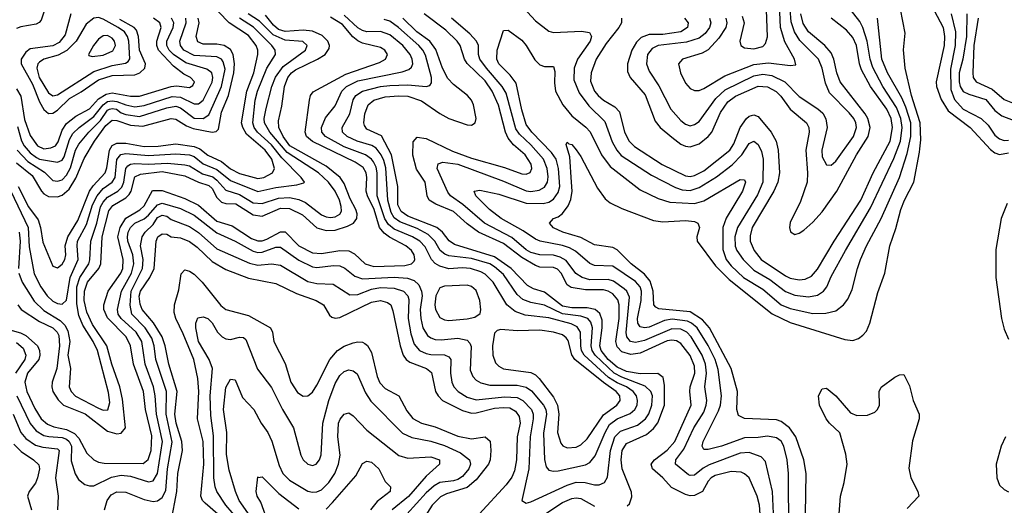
# Model space of a CAD drawing. Header units: inches. Extents: x 990535 to 1117859, y 769386 to 892122.
# Tile 747 of 1056: x 1066044 to 1070371, y 843149 to 845284. Entities that reach past the tile are written whole.
import ezdxf

# ---------------------------------------------------------------- set-up
doc = ezdxf.new("R2010")
doc.units = ezdxf.units.IN
doc.header["$MEASUREMENT"] = 0
doc.layers.add('B0864', color=7, linetype='Continuous')
doc.layers.add('B0874', color=7, linetype='Continuous')

msp = doc.modelspace()

# ---------------------------------------------------------------- linework, layer by layer
at = {"layer": 'B0864', "color": 5}
for points, elevation in [([(1068173, 845430), (1068310, 845279.3), (1068370, 845233.8), (1068390, 845227.9), (1068513.3, 845233.3), (1068548, 845228), (1068556.6, 845210), (1068550.5, 845190), (1068494.9, 845110), (1068480.8, 845070), (1068479.6, 845019.6), (1068502.3, 844962.3), (1068544.6, 844904.6), (1068615.8, 844835.8), (1068647.5, 844747.5), (1068668.4, 844710), (1068687.2, 844687.2), (1068820, 844600), (1068926.2, 844546.2), (1068956, 844536), (1068990, 844533), (1069030, 844546.9), (1069106.3, 844593.7), (1069174.9, 844645.1), (1069217.6, 844690), (1069250, 844739.7), (1069270, 844750.1), (1069290, 844735.8), (1069304.6, 844704.6), (1069312, 844670), (1069309.7, 844570), (1069286.5, 844513.5), (1069198.8, 844370), (1069186.8, 844330), (1069188.6, 844288.6), (1069195.7, 844270), (1069223.9, 844230), (1069270, 844183.4), (1069341.2, 844141.2), (1069410, 844088.7), (1069450, 844073.1), (1069510, 844065.3), (1069550, 844073), (1069576.3, 844090), (1069591.6, 844110), (1069610, 844154.7), (1069672.9, 844270), (1069782.7, 844457.3), (1069886.1, 844673.9), (1069915.2, 844750), (1069922.2, 844810), (1069915.8, 844850), (1069897.7, 844897.7), (1069836.6, 844990), (1069793, 845073), (1069781.3, 845110), (1069768.6, 845190), (1069750, 845250), (1069735.7, 845275.7), (1069693.9, 845330)], 2660), ([(1070000, 844835), (1069963.4, 844950), (1069935.9, 845070), (1069928.6, 845151.4), (1069935.1, 845224.9), (1069914.3, 845330), (1069915.6, 845350), (1069930, 845378.8), (1069990, 845403), (1070000, 845398)], 2620), ([(1066161, 845350), (1066137.7, 845282.3), (1066129, 845271), (1066115.8, 845264.2), (1066047.9, 845252.1), (1066030, 845245.1)], 2980), ([(1066036.5, 844550), (1066081.7, 844461.7), (1066124.1, 844404.1), (1066135.7, 844370), (1066145.4, 844305.4), (1066190, 844200.8), (1066210, 844193), (1066230, 844208.6), (1066241.8, 844230), (1066246.1, 844250), (1066244, 844290), (1066254.8, 844330), (1066299.1, 844400.9), (1066350.2, 844530), (1066366, 844554), (1066418.8, 844610), (1066426.7, 844633.3), (1066438.5, 844710), (1066450, 844730.1), (1066470, 844741), (1066510, 844740.3), (1066590, 844726.3), (1066651.9, 844728.1), (1066730, 844738.6), (1066810, 844726.6), (1066835.7, 844715.7), (1066870, 844688.7), (1066930, 844659.9), (1066970, 844628.7), (1067010, 844608.1), (1067090, 844586.2), (1067116.8, 844590), (1067154.2, 844610), (1067163.4, 844630), (1067151.3, 844670), (1067122.7, 844710), (1067040.7, 844780.7), (1067024, 844810), (1067019.2, 844830), (1067042.2, 844970), (1067073.3, 845050), (1067090.9, 845130), (1067090.6, 845150), (1067083.1, 845170), (1067050, 845213.8), (1066964.1, 845270), (1066917.6, 845317.6)], 2880), ([(1069075.4, 845290), (1069081.1, 845270), (1069075.9, 845250), (1069056.6, 845223.4), (1069030, 845202.7), (1068974.8, 845185.2), (1068850, 845169.9), (1068823.4, 845156.6), (1068802.8, 845130), (1068798.9, 845090), (1068810, 845057.2), (1068853.3, 844993.3), (1068905.5, 844890), (1068950, 844840.1), (1068970, 844824.8), (1068990, 844817.9), (1069010, 844822.4), (1069030, 844836.3), (1069103.2, 844936.8), (1069144.7, 844975.3), (1069270, 845036.6), (1069310, 845044.4), (1069350, 845038.3), (1069406.8, 845010), (1069470, 844946.7), (1069552.1, 844892.1), (1069572.9, 844872.9), (1069587.4, 844847.4), (1069592.8, 844810), (1069568.5, 844710), (1069570, 844680.5), (1069590, 844646), (1069610, 844645), (1069630, 844662), (1069708.7, 844770), (1069721.4, 844810), (1069718.9, 844830), (1069709.5, 844850), (1069690, 844873.9), (1069602.9, 844962.9), (1069584.6, 845004.6), (1069571.2, 845071.2), (1069554.5, 845110), (1069472, 845192), (1069448.5, 845230), (1069435, 845275), (1069430, 845330)], 2740), ([(1069146.7, 845290), (1069151.1, 845270), (1069146.6, 845250), (1069116.9, 845203.1), (1069070, 845151.9), (1069042.8, 845137.2), (1068956.9, 845110), (1068939.2, 845090), (1068948, 845050), (1068970, 845005.2), (1068990, 844981.6), (1069010, 844971.8), (1069030, 844972.9), (1069050, 844980.7), (1069143.2, 845036.8), (1069270, 845086.3), (1069334.1, 845094.1), (1069430, 845081.7), (1069454.6, 845085.4), (1069448.7, 845110), (1069406.4, 845186.4), (1069387.3, 845250), (1069383, 845350)], 2760), ([(1069219.7, 845299.7), (1069228, 845270), (1069208.1, 845190), (1069212.9, 845170), (1069230, 845159.3), (1069270, 845155.4), (1069310, 845166.4), (1069321.2, 845178.8), (1069331, 845209), (1069326.7, 845326.7)], 2780), ([(1065990, 843923.1), (1066047, 843907), (1066070, 843895.5), (1066122.2, 843850), (1066131.4, 843830), (1066132.8, 843810), (1066128, 843790), (1066078.1, 843730), (1066066.6, 843690), (1066074.5, 843650), (1066110, 843575), (1066138.1, 843530), (1066165.9, 843505.9), (1066194.1, 843494.1), (1066250, 843482.8), (1066285.1, 843465.1), (1066304, 843444), (1066338.9, 843378.9), (1066369.7, 843349.7), (1066390, 843339.1), (1066415, 843335), (1066586.1, 843333.9), (1066608.8, 843351.2), (1066621.5, 843390), (1066624.8, 843455.2), (1066596.6, 843570), (1066587.7, 843650), (1066544, 843770), (1066530.2, 843850.2), (1066511.5, 843890), (1066430, 843974), (1066413.5, 844010), (1066412.9, 844030), (1066433.1, 844090), (1066488.6, 844170), (1066496.3, 844190), (1066497.8, 844230), (1066475.4, 844330), (1066484.6, 844370), (1066510, 844410.8), (1066571.3, 844448.7), (1066590, 844465.9), (1066627.6, 844532.4), (1066670, 844532.9), (1066770, 844498.1), (1066830, 844468.9), (1066910, 844397.8), (1066977.3, 844377.3), (1067062.1, 844322.1), (1067090, 844311.5), (1067110, 844312), (1067130, 844318.9), (1067190, 844351.5), (1067210, 844351.8), (1067270, 844290.4), (1067330, 844259), (1067370, 844255.9), (1067450, 844269.5), (1067490, 844267.8), (1067514.8, 844254.8), (1067562, 844210), (1067599.5, 844199.5), (1067736.8, 844203.2), (1067766.2, 844210), (1067777.5, 844222.5), (1067780.7, 844230), (1067777.4, 844250), (1067766.3, 844270), (1067741, 844290), (1067668.3, 844328.3), (1067645.6, 844345.6), (1067625, 844370), (1067601.7, 844450), (1067571.7, 844510), (1067566.9, 844530), (1067569.9, 844590), (1067566.3, 844610), (1067553.4, 844633.4), (1067518.2, 844658.2), (1067330, 844748.4), (1067304.3, 844770), (1067297.7, 844790), (1067317.2, 844930), (1067322.2, 844950), (1067333.1, 844966.9), (1067476.4, 845043.6), (1067624.4, 845095.6), (1067650.7, 845110), (1067659.9, 845130), (1067648.2, 845150), (1067630, 845161.2), (1067550, 845180.4), (1067530, 845190.5), (1067507.8, 845207.8), (1067461.9, 845261.9), (1067410, 845294.4)], 2780), ([(1066004.9, 844530), (1066080.9, 844370), (1066085.2, 844285.2), (1066106.8, 844166.8), (1066136.7, 844110), (1066164.7, 844070), (1066190, 844046.1), (1066210, 844036), (1066230, 844033.5), (1066249.2, 844050.8), (1066266, 844150), (1066300.8, 844230), (1066295.6, 844290), (1066298.3, 844310), (1066337.1, 844382.9), (1066363, 844470), (1066383.4, 844510), (1066410, 844541.2), (1066449.8, 844570.2), (1066462.6, 844590), (1066471, 844669), (1066488.3, 844691.7), (1066510, 844695.8), (1066610, 844686.8), (1066730, 844694.8), (1066790, 844689.4), (1066810, 844682.8), (1066850, 844649.6), (1066910, 844625.1), (1066970, 844577.3), (1067090, 844528.7), (1067170, 844546.8), (1067262.3, 844557.7), (1067293, 844567), (1067294.8, 844570), (1067280.2, 844590), (1067196.2, 844676.2), (1067150, 844733), (1067088.8, 844790), (1067074.7, 844810), (1067068.2, 844830), (1067079.2, 844930), (1067088.2, 844970), (1067129.4, 845070.6), (1067168.1, 845130), (1067166.8, 845150), (1067152, 845170), (1067071, 845251), (1067009.8, 845289.8)], 2860), ([(1066030, 844980.2), (1066047.9, 844947.9), (1066065.2, 844845.2), (1066090, 844775.4), (1066121.6, 844730), (1066150, 844716.5), (1066179.8, 844720.2), (1066200.4, 844730), (1066213, 844747), (1066230, 844798.5), (1066250, 844827.6), (1066290, 844860.2), (1066350, 844891.4), (1066390, 844935.2), (1066423.3, 844956.7), (1066450, 844962.3), (1066530, 844948.3), (1066570, 844947), (1066710, 844990.7), (1066733, 844993), (1066790, 844986.2), (1066805.1, 844994.9), (1066811.9, 845010), (1066794.1, 845030), (1066765, 845045), (1066720, 845080), (1066654.1, 845150), (1066645.7, 845170), (1066645.7, 845190), (1066665.3, 845250), (1066659.6, 845270), (1066631.2, 845290)], 2980), ([(1066030, 844655), (1066098.2, 844598.2), (1066139.9, 844530), (1066150, 844518.1), (1066170, 844506.8), (1066210, 844505.7), (1066230, 844512.1), (1066261.5, 844538.5), (1066290, 844587.9), (1066326.3, 844673.7), (1066372.1, 844750), (1066421.6, 844818.4), (1066450, 844841.4), (1066470, 844840.2), (1066530, 844819.9), (1066584.8, 844815.2), (1066710, 844850.1), (1066730, 844846.6), (1066776.5, 844816.5), (1066805.5, 844805.5), (1066889.9, 844790.1), (1066907.2, 844792.8), (1066917, 844803), (1066930, 844877.7), (1066961.7, 844950), (1066984.3, 845050), (1066987.9, 845090), (1066982.6, 845130), (1066970, 845152.1), (1066942.6, 845170), (1066910, 845176.4), (1066850, 845176.1), (1066826.8, 845186.8), (1066819.5, 845210), (1066831.9, 845270), (1066828.6, 845290)], 2920), ([(1066031.7, 843630), (1066089.1, 843509.1), (1066116.4, 843476.4), (1066150, 843456.9), (1066171.3, 843451.3), (1066230, 843448.1), (1066250, 843440.2), (1066261.4, 843430), (1066271.4, 843410), (1066270, 843344.9), (1066287.3, 843287.3), (1066302.7, 843262.7), (1066330, 843241.1), (1066350, 843235), (1066370, 843235.4), (1066447, 843273), (1066490, 843281.4), (1066530, 843277.4), (1066610, 843252.6), (1066630, 843257.1), (1066649.9, 843290), (1066671.7, 843430), (1066645, 843550), (1066639.6, 843630), (1066631.7, 843670), (1066594.6, 843770), (1066580.9, 843870), (1066556.2, 843910), (1066489.1, 843970), (1066476.9, 843990), (1066473.7, 844010), (1066491.5, 844090), (1066534.4, 844170), (1066545.4, 844210), (1066540.8, 844250), (1066519.4, 844310), (1066516.9, 844330), (1066520.6, 844350), (1066530, 844370.8), (1066550, 844389.4), (1066590.9, 844409.1), (1066610, 844424.5), (1066650, 844470.4), (1066670, 844477.6), (1066750, 844453.5), (1066810, 844424.6), (1066910, 844346.5), (1066990, 844309.7), (1067070, 844266.1), (1067090, 844261.1), (1067110, 844262.6), (1067170, 844284.2), (1067190, 844283.5), (1067270, 844226.3), (1067330, 844197), (1067350, 844194.1), (1067423.4, 844203.4), (1067450, 844202.1), (1067472.4, 844192.4), (1067516.3, 844156.3), (1067550, 844144.5), (1067690, 844152.3), (1067747.4, 844147.4), (1067777.7, 844137.7), (1067798.1, 844118.1), (1067810, 844090), (1067812, 844070), (1067803.6, 844010), (1067806, 843970), (1067815.7, 843930), (1067835.9, 843895.9), (1067850, 843885), (1067870, 843878), (1067896.3, 843876.3), (1067970, 843883.4), (1068010, 843875.6), (1068022.1, 843862.1), (1068027.6, 843847.6), (1068024.1, 843744.1), (1068035.4, 843715.4), (1068050, 843699.1), (1068070, 843687.2), (1068110, 843677.7), (1068230, 843677.2), (1068269.3, 843669.3), (1068292.6, 843652.6), (1068346.4, 843590), (1068355.9, 843570), (1068358.7, 843550), (1068346.1, 843466.1), (1068350, 843351), (1068358, 843318), (1068370, 843303.2), (1068390, 843299), (1068410, 843301), (1068530, 843327.9), (1068550, 843337.5), (1068573.4, 843366.6), (1068616.4, 843470), (1068635.9, 843504.1), (1068670, 843528.9), (1068727.1, 843552.9), (1068747, 843570), (1068757.2, 843590), (1068759.6, 843610), (1068754.3, 843630), (1068739.6, 843650), (1068710.7, 843670), (1068670, 843687.5), (1068631.1, 843711.1), (1068524.7, 843810), (1068513.4, 843830), (1068509.7, 843850), (1068508.9, 843910), (1068493.7, 843933.7), (1068467.7, 843947.7), (1068370, 843972.7), (1068265.4, 843985.4), (1068221, 844001), (1068184.8, 844030), (1068124.2, 844130), (1068090, 844164.6), (1068070, 844175.9), (1068025.1, 844190), (1067990, 844193.7), (1067930, 844189.3), (1067890, 844199.9), (1067870, 844212.5), (1067854, 844230), (1067825.3, 844285.3), (1067802.1, 844310), (1067770, 844328.9), (1067690, 844363.1), (1067664.1, 844384.1), (1067649, 844409), (1067614.9, 844510), (1067615.5, 844610), (1067610, 844635.9), (1067598.6, 844658.6), (1067590, 844670.6), (1067563.9, 844690), (1067470, 844724.5), (1067388, 844770), (1067372.3, 844790), (1067369.9, 844810), (1067387.2, 844852.8), (1067430, 844905.6), (1067459.5, 844970), (1067480.3, 844990), (1067530, 845014.3), (1067725.2, 845054.8), (1067754.5, 845065.5), (1067765, 845075), (1067771.6, 845090), (1067769.1, 845110), (1067760.1, 845130), (1067726.9, 845170), (1067670, 845217.7), (1067630, 845232), (1067570, 845231), (1067550, 845235.5), (1067530, 845247.6), (1067470, 845303.5)], 2760), ([(1066031.8, 844710), (1066080, 844660), (1066153.2, 844613.2), (1066190, 844576.8), (1066210, 844573.6), (1066230, 844580.6), (1066250, 844599.9), (1066267.1, 844632.9), (1066289.5, 844710.5), (1066303.5, 844736.5), (1066347.9, 844790), (1066399.1, 844840.9), (1066430, 844886.3), (1066437.8, 844890), (1066450, 844893.6), (1066468.4, 844890), (1066490, 844874.8), (1066510, 844867.4), (1066570, 844858), (1066690, 844896), (1066730, 844903.1), (1066750, 844895.8), (1066810, 844851.2), (1066850, 844848.9), (1066874.6, 844865.4), (1066931, 844990), (1066946.4, 845066.4), (1066938.2, 845098.2), (1066930, 845109.9), (1066910, 845119.8), (1066810, 845125.6), (1066765.7, 845150), (1066749.9, 845170), (1066748.1, 845190), (1066775.5, 845270), (1066773.5, 845290)], 2940), ([(1066034.6, 844814.6), (1066052, 844752), (1066063, 844730), (1066090, 844698.4), (1066117.4, 844677.4), (1066130, 844671.4), (1066210, 844657.3), (1066230, 844666.3), (1066238.4, 844681.6), (1066262.4, 844757.6), (1066276.7, 844783.3), (1066304.6, 844810), (1066370, 844857.9), (1066410.6, 844909.4), (1066430, 844924.4), (1066450, 844927.5), (1066470, 844924.4), (1066510, 844909.6), (1066550, 844901.3), (1066590, 844906.5), (1066714.3, 844945.7), (1066750, 844943.2), (1066810, 844914.6), (1066830, 844913.9), (1066850, 844929.6), (1066890, 845008.4), (1066892.9, 845030), (1066888.4, 845050), (1066866.4, 845066.4), (1066773.8, 845093.8), (1066720.2, 845130), (1066701.3, 845150), (1066690.7, 845170), (1066690.7, 845190), (1066717.9, 845250), (1066720.5, 845270), (1066711.4, 845290)], 2960), ([(1066035.9, 844030), (1066050, 844010), (1066130, 843957.6), (1066190, 843929.5), (1066208.9, 843910), (1066215.1, 843895.1), (1066218.3, 843850), (1066206.6, 843750), (1066186.1, 843690), (1066184.8, 843670), (1066189.7, 843650), (1066213.1, 843613.1), (1066235.9, 843590), (1066331.5, 843551.5), (1066430, 843474.6), (1066470, 843463.9), (1066490, 843466.5), (1066508.5, 843490), (1066495.6, 843615.6), (1066483.4, 843670), (1066449.2, 843769.2), (1066427.3, 843850), (1066363.9, 843943.9), (1066338.4, 843998.4), (1066326.8, 844050), (1066327.8, 844090), (1066342.1, 844130), (1066391.1, 844190), (1066400.3, 844210), (1066405.6, 844330), (1066436.1, 844443.9), (1066453.2, 844466.8), (1066510, 844500.9), (1066524.7, 844515.3), (1066533.7, 844530), (1066550, 844592.9), (1066574.6, 844605.4), (1066670, 844615.8), (1066770, 844597.2), (1066829, 844569), (1066875.3, 844555.3), (1066890, 844541.1), (1066910, 844502.3), (1066930, 844481.3), (1066950, 844475.3), (1066993.9, 844473.9), (1067070, 844425.7), (1067110, 844420.9), (1067190, 844454.7), (1067230, 844453.9), (1067286.5, 844426.5), (1067349.6, 844369.6), (1067390, 844357.2), (1067430, 844359.2), (1067484.3, 844375.7), (1067510.6, 844389.4), (1067525.5, 844410), (1067526.8, 844430), (1067520.6, 844450), (1067496.4, 844496.4), (1067470, 844564), (1067452, 844590), (1067390, 844640), (1067231.2, 844730), (1067201.3, 844770), (1067181.9, 844810), (1067180.8, 844839.2), (1067195.9, 844904.1), (1067207.9, 844990), (1067222, 845030), (1067237.6, 845050), (1067256, 845064), (1067353.2, 845110), (1067385.8, 845130), (1067403.5, 845156.5), (1067405.5, 845170), (1067398, 845190), (1067373.7, 845213.7), (1067330, 845233.9), (1067290, 845238.2), (1067210, 845231.5), (1067181.3, 845241.3), (1067159.1, 845259.1), (1067123.5, 845303.5)], 2820), ([(1066039.3, 844170), (1066053.8, 844130), (1066106.7, 844046.7), (1066150, 844005.3), (1066221.4, 843961.4), (1066241.3, 843941.3), (1066255.7, 843915.7), (1066264.4, 843870), (1066255.5, 843810), (1066267, 843750), (1066261.6, 843670), (1066269.6, 843650), (1066289.6, 843629.6), (1066390, 843576.6), (1066410, 843567.7), (1066430.7, 843569.3), (1066439.1, 843600.9), (1066434.6, 843645.4), (1066385.2, 843830), (1066366.7, 843870), (1066321.2, 843941.2), (1066304, 843984), (1066295.4, 844035.4), (1066294.3, 844110), (1066308.3, 844150), (1066347, 844210), (1066352.4, 844227.6), (1066356.7, 844310), (1066382.6, 844390), (1066399.2, 844460.8), (1066410, 844481.3), (1066430, 844503.7), (1066474.7, 844530), (1066492.4, 844547.6), (1066500.7, 844570), (1066509.6, 844630.4), (1066518.2, 844641.8), (1066530, 844649.1), (1066550, 844651.5), (1066610, 844648.7), (1066693, 844653), (1066770, 844646.4), (1066790, 844641.1), (1066846.5, 844606.5), (1066892.4, 844592.4), (1066910, 844579.1), (1066950, 844534.1), (1067010, 844515.8), (1067070, 844479), (1067110, 844475.3), (1067180.6, 844499.4), (1067230, 844501.9), (1067270, 844492.8), (1067300.1, 844480.1), (1067370, 844426.7), (1067390, 844417.6), (1067410, 844414.5), (1067430, 844417.5), (1067451, 844429), (1067457.3, 844442.7), (1067457.2, 844462.8), (1067449.6, 844490), (1067429.9, 844530), (1067401, 844570), (1067357.1, 844610), (1067219.6, 844699.6), (1067142.5, 844790), (1067120.2, 844830), (1067118.4, 844850), (1067126.3, 844893.7), (1067151.8, 844990), (1067168.6, 845031.4), (1067202.1, 845077.9), (1067300.2, 845150), (1067306.7, 845170), (1067287.7, 845187.7), (1067210, 845193.3), (1067157.3, 845217.3), (1067097.2, 845277.2), (1067048.1, 845310)], 2840), ([(1066268.6, 845310), (1066243.2, 845216.8), (1066216.9, 845183.1), (1066190, 845168.3), (1066090, 845155.6), (1066070, 845140.8), (1066050.8, 845110), (1066050.4, 845090), (1066099.7, 844999.7), (1066130, 844923.1), (1066150, 844888.7), (1066170, 844872.1), (1066190, 844873), (1066210, 844885.7), (1066262.4, 844937.6), (1066313.3, 844966.7), (1066390, 845019.9), (1066450, 845038.2), (1066550, 845041.8), (1066571.6, 845050), (1066593.5, 845070), (1066595.9, 845090), (1066569.7, 845150), (1066565.6, 845210), (1066557.6, 845237.6), (1066547, 845250), (1066484, 845284)], 3020), ([(1066416, 843130), (1066427.6, 843170), (1066445.2, 843194.8), (1066470, 843208.6), (1066510, 843207.3), (1066590, 843175.2), (1066630, 843166.6), (1066650, 843169.6), (1066670, 843183.4), (1066685.9, 843214.1), (1066693.7, 843310), (1066713.5, 843426.5), (1066686.7, 843550), (1066688.2, 843650), (1066641.4, 843790), (1066634.1, 843850), (1066623.7, 843883.7), (1066595.4, 843930), (1066536.5, 843990), (1066529.5, 844029.5), (1066533.6, 844090), (1066582.9, 844190), (1066585.9, 844230), (1066575.2, 844290), (1066582.1, 844330), (1066595.2, 844350), (1066630, 844383.1), (1066650, 844414.4), (1066670, 844424.6), (1066690, 844420.9), (1066710, 844405.2), (1066790, 844374.5), (1066830, 844348.7), (1066910, 844277.2), (1067053.1, 844213.1), (1067090, 844205), (1067150, 844211.2), (1067190, 844204.6), (1067310, 844132.8), (1067350, 844124.5), (1067421, 844121), (1067495.2, 844075.2), (1067530, 844076.1), (1067590, 844098.9), (1067630, 844107.1), (1067690, 844104.3), (1067731.2, 844091.2), (1067749.6, 844070), (1067753.4, 844053.4), (1067750.9, 843970), (1067763, 843903), (1067777.8, 843857.8), (1067800.7, 843830), (1067830, 843816.3), (1067850, 843811.7), (1067910.4, 843810.4), (1067930, 843802.7), (1067938, 843790), (1067937.4, 843730), (1067943, 843690), (1067951.7, 843670), (1067970.1, 843650.1), (1068010, 843625.3), (1068050, 843613.4), (1068174.3, 843625.7), (1068230, 843623.8), (1068255, 843610), (1068293.1, 843570), (1068300.7, 843550), (1068300.8, 843530), (1068286.6, 843450), (1068281.6, 843310), (1068250.4, 843170), (1068270, 843158.6), (1068290, 843164.8), (1068450, 843238.3), (1068490, 843251.7), (1068529.7, 843249.7), (1068570, 843239.8), (1068590, 843239.8), (1068614.2, 843250), (1068626.8, 843273.2), (1068640.6, 843390), (1068658.8, 843450), (1068684.5, 843475.5), (1068758.7, 843501.3), (1068794.8, 843530), (1068808.5, 843551.5), (1068822.7, 843590), (1068824.9, 843630), (1068817.1, 843650), (1068793.2, 843673.2), (1068690, 843712.2), (1068656.2, 843730), (1068573.6, 843810), (1068560.4, 843830), (1068554.7, 843850), (1068560.8, 843930), (1068553.9, 843953.9), (1068540.1, 843970), (1068510, 843981.1), (1068430, 843991.4), (1068350, 844028.9), (1068290, 844041.5), (1068254.6, 844054.6), (1068230, 844075.8), (1068170, 844163.5), (1068130, 844197.6), (1068109.9, 844210), (1068030, 844234.1), (1067930, 844246.5), (1067912.6, 844252.6), (1067892.2, 844270), (1067868.7, 844310), (1067839, 844339), (1067790, 844365.4), (1067714.8, 844394.8), (1067690, 844413.2), (1067676.9, 844436.9), (1067661.2, 844490), (1067652.4, 844632.4), (1067644.6, 844664.6), (1067632.1, 844690), (1067610, 844718.4), (1067591.1, 844731.1), (1067527.4, 844750), (1067482.5, 844770), (1067462.9, 844790), (1067461.2, 844810), (1067494.7, 844870), (1067510, 844931.5), (1067521.4, 844950), (1067549.9, 844970), (1067630, 844990), (1067670, 844995), (1067750, 844997.5), (1067829.9, 844990.1), (1067846.1, 844993.9), (1067854, 845006), (1067854, 845030), (1067827.5, 845127.5), (1067815.6, 845150), (1067797.2, 845170), (1067708.5, 845250), (1067670, 845277.5), (1067645, 845285)], 2740), ([(1068713.5, 843146.5), (1068723.6, 843156.4), (1068733.9, 843186.1), (1068732.1, 843207.9), (1068691.6, 843310), (1068686.7, 843350), (1068690.9, 843390), (1068710, 843421.7), (1068799, 843461), (1068830, 843486.6), (1068847.8, 843512.2), (1068878.4, 843590), (1068877.9, 843677.9), (1068871.3, 843711.3), (1068848.3, 843728.3), (1068770, 843727), (1068710, 843737.5), (1068670, 843756.5), (1068630.6, 843790), (1068599.2, 843830), (1068593.5, 843850), (1068604.1, 843930), (1068603.2, 843963.2), (1068593, 843993), (1068573.3, 844010), (1068537.8, 844017.8), (1068470, 844017), (1068430, 844024.4), (1068350, 844085.8), (1068301.4, 844101.4), (1068275.2, 844115.2), (1068204.1, 844190), (1068130, 844241.8), (1067955.4, 844295.4), (1067931.8, 844311.8), (1067902.3, 844350), (1067877.3, 844370), (1067750, 844420.4), (1067720.2, 844440.2), (1067705, 844470), (1067705.2, 844550), (1067678.4, 844690), (1067633.5, 844773.5), (1067570, 844803.1), (1067558.4, 844818.4), (1067555.5, 844830), (1067560.3, 844870), (1067574.9, 844910), (1067600.5, 844930), (1067650, 844944.9), (1067709.3, 844949.3), (1067750, 844947.3), (1067810, 844926.4), (1067890, 844871.6), (1067930, 844850.1), (1068010, 844822.2), (1068030, 844820.2), (1068044.8, 844830), (1068050.4, 844849.6), (1068038.5, 844910), (1068028.9, 844930), (1068011.9, 844950), (1067950, 844998.2), (1067925.4, 845025.4), (1067902.1, 845070), (1067873, 845153), (1067846.5, 845190), (1067789.7, 845229.7), (1067727.1, 845290)], 2720), ([(1069300.7, 843070), (1069294.6, 843150), (1069284.6, 843190), (1069250, 843269.8), (1069230, 843288.1), (1069214.5, 843294.5), (1069170, 843297.9), (1069099.9, 843279.9), (1069082.4, 843270), (1069070, 843255.7), (1069045, 843210), (1069010, 843192.8), (1068990, 843191.8), (1068970, 843197.5), (1068908.4, 843228.4), (1068869.9, 843270), (1068824.4, 843310), (1068818.4, 843330), (1068833.6, 843350), (1068890, 843391.5), (1068922.8, 843430), (1068995.3, 843590), (1068988.7, 843650), (1068991.2, 843670), (1069011.2, 843730), (1069010, 843760.5), (1068990, 843807.9), (1068950, 843861.2), (1068930, 843872.7), (1068910, 843875.8), (1068890, 843872.1), (1068770, 843818.1), (1068730, 843812.8), (1068690, 843824.6), (1068670, 843846.1), (1068663.9, 843870), (1068679.1, 843970), (1068678.8, 844030), (1068672.3, 844052.3), (1068650, 844079), (1068630, 844090.7), (1068610, 844095.8), (1068530, 844095.9), (1068466.9, 844106.9), (1068450, 844118.4), (1068422.8, 844170), (1068407, 844187), (1068390, 844194.4), (1068330, 844196.3), (1068310, 844202.7), (1068250, 844238.2), (1068170, 844300.6), (1068060.1, 844350), (1068010, 844386.3), (1067950, 844440.1), (1067872.5, 844472.5), (1067843.9, 844490), (1067834.5, 844510), (1067826, 844570), (1067787.4, 844627.4), (1067771.2, 844688.8), (1067773.6, 844746.4), (1067790, 844767.9), (1067830, 844761), (1067946.5, 844706.5), (1068030, 844674.7), (1068174, 844634), (1068250, 844606.5), (1068270, 844605.1), (1068287.5, 844612.5), (1068294.7, 844630), (1068291.9, 844648.1), (1068265.3, 844690), (1068213.7, 844733.7), (1068190, 844763.7), (1068178.9, 844790), (1068148, 844908), (1068120.6, 844970), (1068090, 845014.8), (1068010.6, 845090.6), (1067998.3, 845110), (1067979.1, 845170), (1067966.1, 845190), (1067917.2, 845237.2), (1067821, 845310)], 2680), ([(1069358.4, 843081.6), (1069352.1, 843210), (1069322.2, 843342.2), (1069302.3, 843362.3), (1069250, 843380.9), (1069210, 843378.2), (1069073.3, 843326.7), (1069047.4, 843312.6), (1069010, 843282.2), (1068990, 843279.9), (1068983.5, 843283.5), (1068925.7, 843330), (1068927.2, 843350), (1068963.1, 843396.9), (1069005.9, 843490), (1069050, 843559.5), (1069061.5, 843590), (1069063.2, 843610), (1069055.2, 843670), (1069061.8, 843730), (1069057.7, 843770), (1069042.7, 843810), (1068994.7, 843890), (1068976.5, 843910), (1068950, 843923.9), (1068910, 843925.4), (1068790, 843873.4), (1068750, 843865.7), (1068728.8, 843868.8), (1068711.8, 843890), (1068709.5, 843909.5), (1068724.2, 844064.2), (1068712.5, 844090), (1068700.7, 844100.7), (1068654, 844134), (1068630, 844142.2), (1068550, 844140.4), (1068516.3, 844150), (1068488.7, 844168.7), (1068445.1, 844225.1), (1068419.8, 844239.8), (1068390, 844248.3), (1068330, 844249.7), (1068290, 844260.8), (1068270, 844272.2), (1068206, 844326), (1068086.8, 844390), (1067991.6, 844471.6), (1067937.7, 844510), (1067925.3, 844525.3), (1067878.9, 844630), (1067882.4, 844650), (1067902.8, 844657.2), (1067970, 844649), (1068170, 844574.6), (1068270, 844532.2), (1068290, 844528.3), (1068326.1, 844533.9), (1068350, 844547.5), (1068363.3, 844570), (1068366.3, 844593.7), (1068362.7, 844630), (1068345.9, 844670), (1068290, 844734.1), (1068240, 844780), (1068223.8, 844803.8), (1068181.4, 844961.4), (1068164.8, 844990), (1068095.3, 845070), (1068066.7, 845110), (1068060.5, 845130), (1068059.5, 845170), (1068051.3, 845190), (1068022.1, 845222.1), (1067941.8, 845290)], 2660), ([(1069424.4, 843030), (1069422.4, 843290), (1069416.6, 843350), (1069401.6, 843410), (1069390, 843431.6), (1069370, 843446.4), (1069330, 843453.6), (1069290, 843447.5), (1069230, 843446.5), (1069127.6, 843410), (1069070, 843394.4), (1069050, 843395.1), (1069043.2, 843410), (1069047.2, 843430), (1069115.7, 843564.3), (1069123.7, 843590), (1069128, 843630), (1069113, 843747), (1069100.1, 843790), (1069070, 843851.2), (1069020.7, 843930), (1068996.6, 843950), (1068978.3, 843958.3), (1068911.9, 843968.1), (1068877.8, 843962.2), (1068810, 843932.5), (1068790, 843928.9), (1068770, 843934), (1068760.9, 843950), (1068759.5, 843970), (1068774.5, 844050), (1068776.3, 844090), (1068770.2, 844110.2), (1068750, 844133.7), (1068650, 844200.5), (1068570, 844203.4), (1068550, 844212.3), (1068486.1, 844266.1), (1068460.5, 844280.5), (1068430, 844291.2), (1068330.8, 844310.8), (1068310, 844319.7), (1068256, 844356), (1068160.2, 844410), (1068108.8, 844450), (1068048.2, 844510), (1068041.6, 844530), (1068065.6, 844534.4), (1068150, 844516.8), (1068270, 844477.1), (1068343.7, 844476.3), (1068370, 844482.3), (1068390, 844495.1), (1068410, 844524.1), (1068417, 844550), (1068411.6, 844630), (1068401.1, 844670), (1068380.7, 844700.7), (1068295.2, 844790), (1068270, 844823), (1068250, 844887.6), (1068225.3, 845005.3), (1068199.8, 845039.8), (1068150, 845089.3), (1068141.3, 845110), (1068141.7, 845150), (1068170, 845236.3), (1068190, 845238), (1068250, 845194.4), (1068270.4, 845170.4), (1068307.2, 845107.2), (1068330, 845084.6), (1068350, 845078.5), (1068390, 845078.5), (1068396.4, 845056.4), (1068393.8, 845006.2), (1068398.4, 844970), (1068431.1, 844910), (1068470, 844861.5), (1068531.8, 844811.8), (1068550.6, 844790.6), (1068600.3, 844690), (1068638.7, 844638.7), (1068770, 844535.7), (1068850, 844498.2), (1068901.2, 844481.2), (1069010, 844475.3), (1069050, 844488.2), (1069210, 844581.2), (1069230, 844580.3), (1069233.8, 844570), (1069221, 844530), (1069148.6, 844411.4), (1069133.6, 844370), (1069133.6, 844273.6), (1069148.8, 844230), (1069170, 844202.6), (1069225.2, 844150), (1069310, 844099.2), (1069390, 844031.2), (1069430, 844014.2), (1069530, 843993), (1069586.1, 843993.9), (1069630, 844004.8), (1069664.4, 844030), (1069684.1, 844055.9), (1069702.6, 844097.4), (1069725.3, 844190), (1069739.6, 844230), (1069766, 844290), (1069830.5, 844409.5), (1069910, 844590.2), (1069944.9, 844695.1), (1069960.9, 844770), (1069959.7, 844830), (1069939, 844899), (1069920.2, 844940.2), (1069857.3, 845050), (1069832.9, 845110), (1069814, 845290)], 2640), ([(1068689.3, 845290), (1068689, 845270), (1068676.9, 845250), (1068621.5, 845178.5), (1068578, 845110), (1068554.9, 845050), (1068553, 845013), (1068569.7, 844970), (1068586.1, 844950), (1068610, 844929.7), (1068660.1, 844900.1), (1068679.4, 844879.4), (1068701.9, 844790), (1068722.2, 844750), (1068746, 844726), (1068867.7, 844647.7), (1068970, 844597.8), (1068990, 844595.1), (1069010, 844598.5), (1069050, 844619.8), (1069165.4, 844710), (1069182.5, 844737.5), (1069210, 844810.1), (1069237.7, 844850), (1069250, 844859.4), (1069270, 844865.3), (1069290, 844858.8), (1069345.8, 844790), (1069368.8, 844750), (1069377.2, 844710), (1069383.2, 844610), (1069375.5, 844570), (1069358.8, 844530), (1069263.2, 844370), (1069253.9, 844333.9), (1069254.9, 844310), (1069272, 844270), (1069302.6, 844230), (1069410, 844158.6), (1069430, 844147.9), (1069470, 844140.5), (1069496.2, 844143.8), (1069523.3, 844156.7), (1069550, 844187.1), (1069623.3, 844310), (1069741.3, 844490), (1069795.4, 844610), (1069869.2, 844750), (1069880.3, 844810), (1069873.5, 844850), (1069855.6, 844890), (1069783.2, 844990), (1069743, 845063), (1069734.2, 845090), (1069720.9, 845170), (1069705.7, 845205.7), (1069677.4, 845237.4), (1069610.4, 845290)], 2680), ([(1068966, 845290), (1068981.1, 845270), (1068979.2, 845250), (1068950.2, 845229.8), (1068870, 845217.9), (1068810, 845218.9), (1068775.1, 845204.9), (1068754.8, 845185.2), (1068733.5, 845150), (1068714.4, 845090), (1068715.7, 845055.7), (1068726.3, 845030), (1068793.3, 844953.3), (1068837.3, 844837.3), (1068858.7, 844810), (1068910, 844766.7), (1068950, 844737.1), (1068970, 844728), (1068990, 844725.2), (1069030, 844738), (1069069.9, 844770), (1069085.8, 844790), (1069123.6, 844876.4), (1069156.7, 844923.3), (1069190, 844947.9), (1069290, 844990.9), (1069330, 844987.9), (1069368.3, 844968.3), (1069388.3, 844948.3), (1069430, 844890.1), (1069501.5, 844830), (1069511.7, 844810), (1069513.8, 844790), (1069498.5, 844710), (1069506.9, 844610), (1069505.3, 844570), (1069475.4, 844484.6), (1069430, 844392.6), (1069426.8, 844370), (1069431.2, 844351.2), (1069450, 844339.7), (1069470, 844344.8), (1069490, 844358), (1069530, 844394), (1069570, 844438.9), (1069635.8, 844530), (1069721, 844690), (1069772.5, 844770), (1069781.2, 844810), (1069771.9, 844850), (1069759.6, 844870), (1069650, 845010), (1069634.7, 845050), (1069622, 845110), (1069610, 845138), (1069582.1, 845170), (1069510, 845229.6), (1069487.4, 845267.4), (1069476.6, 845310)], 2720), ([(1069497.8, 843110), (1069500.1, 843290), (1069489.9, 843350), (1069454.9, 843450), (1069427.1, 843490), (1069390, 843517.5), (1069370, 843525.1), (1069230, 843530.7), (1069203.5, 843543.5), (1069196.3, 843570), (1069199, 843650), (1069171.2, 843750), (1069075.9, 843930), (1069045.3, 843965.3), (1068990, 843999.2), (1068852.8, 844012.8), (1068839.8, 844019.8), (1068830.3, 844030.3), (1068828.3, 844090), (1068814.9, 844134.9), (1068790, 844165), (1068731.8, 844210), (1068670, 844272.3), (1068650, 844282.1), (1068570, 844294.6), (1068510, 844326.2), (1068431, 844350), (1068390, 844369.3), (1068372.8, 844390), (1068389.6, 844410), (1068410, 844417), (1068430, 844432.1), (1068454.5, 844465.5), (1068466.1, 844493.9), (1068471.2, 844530), (1068469.4, 844570), (1068461.3, 844681.3), (1068445.4, 844734.6), (1068450, 844746), (1068457.5, 844737.5), (1068470, 844734.9), (1068490, 844711.6), (1068510, 844682.7), (1068583, 844543), (1068616.5, 844496.5), (1068638.4, 844478.4), (1068690, 844453.5), (1068830, 844401.8), (1068870, 844396), (1068970, 844400.6), (1069010, 844396.6), (1069024, 844390), (1069031, 844370), (1069019.1, 844330), (1069021.8, 844310), (1069101.8, 844201.8), (1069161.3, 844141.3), (1069351, 843991), (1069430, 843952.7), (1069670, 843877.5), (1069705.9, 843874.1), (1069730, 843882.2), (1069750, 843896.5), (1069765, 843915), (1069780.7, 843950), (1069815.3, 844084.7), (1069846.4, 844170), (1069867.6, 844290), (1069894.3, 844365.7), (1069917.1, 844450), (1069932.3, 844490), (1069974, 844570), (1069998.4, 844701.6), (1070000, 844716.4)], 2620), ([(1066041.3, 844350), (1066045, 844310), (1066037.8, 844190)], 2840), ([(1066710, 843078.8), (1066734.8, 843210), (1066738.3, 843290), (1066758.6, 843390), (1066756.2, 843430), (1066731.8, 843510), (1066725.4, 843550), (1066735.8, 843650), (1066698.9, 843770), (1066682.4, 843850), (1066669.4, 843889.4), (1066632.1, 843952.1), (1066582.5, 844010), (1066573.1, 844033.1), (1066569, 844069), (1066574, 844090), (1066616.2, 844150), (1066634.8, 844190), (1066643.2, 844310), (1066650.3, 844329.7), (1066670, 844342.5), (1066690, 844340.7), (1066710, 844330.1), (1066750, 844324.4), (1066790, 844308.5), (1066823.7, 844283.7), (1066890, 844221.3), (1066950, 844185.7), (1067050, 844148.4), (1067170, 844124.5), (1067260.7, 844080.7), (1067347.1, 844050), (1067378.2, 844030), (1067405.1, 843985.1), (1067415.6, 843975.6), (1067430, 843971.5), (1067450, 843975.5), (1067590, 844042.4), (1067630, 844049.2), (1067660.9, 844040.9), (1067675.1, 844030), (1067684.1, 844004.1), (1067715.6, 843850), (1067728.6, 843808.6), (1067742.2, 843790), (1067758.1, 843778.1), (1067831, 843750), (1067853.6, 843733.6), (1067871.3, 843650), (1067882.5, 843630), (1067902.2, 843610), (1067990, 843565.6), (1068030, 843554.9), (1068050, 843556.1), (1068130, 843577.1), (1068170, 843579.9), (1068197.7, 843577.7), (1068223.1, 843563.1), (1068239.2, 843539.2), (1068242.9, 843510), (1068229.8, 843450), (1068226.7, 843350), (1068219.1, 843300.9), (1068206.9, 843273.1), (1068181.1, 843238.9), (1068063.2, 843110)], 2720), ([(1066970, 843062.1), (1066858.5, 843158.5), (1066847.8, 843170), (1066840.1, 843190), (1066853, 843330), (1066849.3, 843430), (1066825, 843530), (1066831.6, 843650), (1066826.7, 843706.7), (1066808.5, 843790), (1066762.8, 843902.8), (1066729.3, 843970), (1066723.1, 843996.9), (1066724.5, 844030), (1066743.6, 844096.4), (1066753.4, 844166.6), (1066770, 844184.3), (1066790, 844179.1), (1066810, 844165.7), (1066845.2, 844130), (1066928, 844028), (1066950, 844010.7), (1067050, 843984), (1067146.3, 843930), (1067154.8, 843910), (1067160.1, 843870), (1067210, 843772.6), (1067235.7, 843690), (1067265.2, 843645.2), (1067290, 843629.4), (1067310, 843631), (1067330, 843646.5), (1067350, 843677.1), (1067406.3, 843790), (1067440.4, 843830), (1067470, 843849.2), (1067510, 843863.6), (1067530, 843868.5), (1067550, 843867), (1067560.9, 843860.9), (1067572, 843852), (1067590, 843820.7), (1067615.2, 843715.2), (1067627.1, 843687.1), (1067650, 843662.3), (1067710.7, 843630.7), (1067744.5, 843564.5), (1067771.5, 843531.5), (1067810, 843510.8), (1067870, 843494.6), (1067970, 843453), (1068030, 843441.5), (1068090, 843450.5), (1068110.9, 843430.9), (1068114.2, 843390), (1068111.4, 843348.6), (1068104, 843330), (1068050, 843261.1), (1068010, 843227.3), (1067920, 843200), (1067893.3, 843186.7), (1067856.7, 843150), (1067818, 843090)], 2680), ([(1067033.1, 843053.1), (1066950.3, 843150), (1066910, 843209.9), (1066902.7, 843230), (1066897.3, 843270), (1066895.3, 843455.3), (1066884.1, 843544.1), (1066881, 843630), (1066891.5, 843750), (1066876.2, 843790), (1066829, 843870), (1066817.5, 843930), (1066817.8, 843950), (1066826.4, 843973.6), (1066850, 843978.5), (1066870, 843970.1), (1066890, 843951.5), (1066913.3, 843910), (1066932.8, 843890), (1066950, 843881.2), (1066970, 843878.5), (1067010, 843887.8), (1067027.4, 843887.4), (1067038.2, 843878.2), (1067088.4, 843748.4), (1067150, 843667.2), (1067198.3, 843570), (1067246.6, 843490), (1067278.9, 843370), (1067290, 843349), (1067310, 843330.2), (1067330, 843324.5), (1067346.6, 843330), (1067361.1, 843350), (1067368.4, 843371.6), (1067376.4, 843510), (1067402.1, 843610), (1067430, 843684.2), (1067450, 843720.6), (1067470, 843737.7), (1067490, 843744.6), (1067510, 843740.9), (1067526.6, 843726.6), (1067563.6, 843643.6), (1067586.8, 843606.8), (1067725.9, 843465.9), (1067767.4, 843447.4), (1067850, 843431.6), (1067910, 843412.6), (1067980.5, 843380.5), (1068020.6, 843350), (1068024.6, 843330), (1068017.3, 843310), (1067990, 843275.4), (1067970, 843262.8), (1067950, 843257.2), (1067890, 843249.6), (1067864.8, 843235.2), (1067830, 843203.9), (1067744.6, 843110)], 2660), ([(1066030, 843864.6), (1066059.5, 843839.5), (1066071, 843810), (1066066.1, 843790), (1066025.1, 843730)], 2760), ([(1069634.5, 842974.5), (1069651.7, 843190), (1069667.5, 843250), (1069680.2, 843330), (1069674.2, 843374.2), (1069648.5, 843468.5), (1069603.5, 843510), (1069588.5, 843530), (1069559.6, 843590), (1069555.1, 843630), (1069570, 843661), (1069590, 843664), (1069630, 843630.3), (1069695.2, 843555.2), (1069723.7, 843543.7), (1069770, 843545.2), (1069801.9, 843558.1), (1069814.2, 843570), (1069822.9, 843590), (1069821.5, 843650), (1069830, 843668), (1069890, 843713), (1069910, 843722.8), (1069930, 843724.7), (1069954.4, 843674.4), (1069970.8, 843610), (1069997.3, 843550), (1069997.3, 843530), (1069967, 843433), (1069952, 843312), (1069960.4, 843270), (1069990.5, 843210), (1069995.5, 843190), (1069944.4, 843135.6)], 2580), ([(1067066.9, 843086.9), (1067008.1, 843170), (1066991.5, 843210), (1066964.3, 843304.3), (1066953, 843373), (1066954.6, 843470), (1066939.4, 843570), (1066950, 843666.7), (1066970, 843704.4), (1066990, 843700.5), (1067023.6, 843623.6), (1067073.1, 843570), (1067105.1, 843510), (1067134.3, 843470), (1067151.7, 843431.7), (1067183.7, 843323.7), (1067200.4, 843290), (1067230, 843260.6), (1067310, 843211.1), (1067330, 843206.8), (1067350, 843208.7), (1067370, 843218.1), (1067402.8, 843250), (1067428.4, 843290), (1067445.2, 843330), (1067452.6, 843370), (1067441.9, 843450), (1067445.3, 843510), (1067451.9, 843528.1), (1067470, 843550.2), (1067490, 843555.8), (1067510, 843542), (1067570, 843479.8), (1067710, 843367.7), (1067750, 843356.1), (1067850, 843362.2), (1067889.2, 843350), (1067889.4, 843330), (1067830, 843278.1), (1067752.1, 843187.9), (1067680.6, 843130)], 2640), ([(1066014.9, 843550), (1066048.5, 843470), (1066070, 843442.9), (1066113.6, 843413.6), (1066144.9, 843404.9), (1066210, 843398.1), (1066217.2, 843390), (1066200.5, 843270), (1066212.9, 843190), (1066209.5, 843130)], 2740), ([(1066018.4, 843418.4), (1066050, 843385.8), (1066104.4, 843350), (1066128, 843328), (1066130.5, 843310), (1066122.3, 843270), (1066113.2, 843246.8), (1066085.5, 843210), (1066078, 843190), (1066096.2, 843130)], 2720), ([(1067390, 843132.9), (1067418.4, 843161.6), (1067520.3, 843279.7), (1067550, 843333.1), (1067570, 843343.8), (1067590, 843338.7), (1067621.6, 843310), (1067650, 843254.4), (1067673.7, 843230), (1067671.3, 843210), (1067614.5, 843165.5), (1067586, 843130)], 2620), ([(1067136.5, 843070), (1067103, 843163), (1067088, 843190), (1067083, 843210), (1067090, 843274), (1067091.1, 843271.1), (1067110, 843274.4), (1067182.1, 843202.1), (1067270, 843133.7)], 2620), ([(1068289.9, 843070), (1068430, 843162.3), (1068470, 843180.1), (1068490, 843182.9), (1068510, 843178.7), (1068570, 843145.1)], 2720)]:
    msp.add_lwpolyline(points, dxfattribs=dict(at, elevation=elevation))
for points, elevation in [([(1066390, 845292.6), (1066370, 845289.9), (1066336.1, 845263.9), (1066291.2, 845190), (1066251.5, 845148.5), (1066212.9, 845127.1), (1066149.8, 845110.2), (1066130, 845097.7), (1066123.5, 845090), (1066119, 845070), (1066128.9, 845030), (1066170, 844962), (1066190, 844948.8), (1066210, 844952.8), (1066370, 845055.5), (1066450, 845082.4), (1066508, 845092), (1066519.7, 845100.3), (1066528, 845112), (1066523, 845190), (1066518, 845210), (1066503.7, 845230), (1066476.6, 845250), (1066410, 845286.7)], 3040), ([(1066430, 845213.6), (1066410, 845213.1), (1066390, 845198.3), (1066368.4, 845170), (1066346.5, 845130), (1066347, 845127), (1066361.9, 845121.9), (1066410, 845128.3), (1066453.3, 845146.7), (1066464.6, 845170), (1066460.4, 845190), (1066450, 845203.2)], 3060), ([(1068010, 844117.3), (1067910, 844112.9), (1067890, 844105.7), (1067873.3, 844070), (1067868.5, 844030), (1067871.3, 844010), (1067890, 843974.7), (1067910, 843964.1), (1067930, 843961.2), (1068010, 843969.6), (1068044.1, 843975.9), (1068067.6, 843992.4), (1068070.8, 844009.2), (1068065.9, 844050), (1068050, 844093.5), (1068030, 844111.1)], 2780), ([(1068157.8, 843922.2), (1068141.7, 843918.3), (1068130, 843906), (1068122.2, 843850), (1068122.5, 843810), (1068135.3, 843775.3), (1068150, 843760.5), (1068169.7, 843749.7), (1068290, 843733.2), (1068310, 843722.9), (1068327, 843707), (1068390, 843624.6), (1068408, 843590), (1068412.7, 843550), (1068408.1, 843470), (1068422.3, 843422.3), (1068431, 843411), (1068450, 843401.8), (1068490, 843405.3), (1068510, 843415.2), (1068538.3, 843441.7), (1068610, 843547), (1068668.6, 843590), (1068682.2, 843610), (1068681.9, 843630), (1068665.6, 843650), (1068608.9, 843688.9), (1068483, 843790), (1068470.2, 843810.2), (1068453.9, 843873.9), (1068446.2, 843886.2), (1068430, 843898.7), (1068390, 843910.9), (1068330, 843918.5), (1068230, 843916.4)], 2780)]:
    msp.add_lwpolyline(points, close=True, dxfattribs=dict(at, elevation=elevation))
at = {"layer": 'B0874', "color": 5}
for points, elevation in [([(1070050, 845348.7), (1070102.5, 845250), (1070108.2, 845210), (1070106.2, 845170), (1070071.1, 845010), (1070073.4, 844990), (1070093.2, 844933.2), (1070123.8, 844883.8), (1070220.9, 844810), (1070310, 844713.5), (1070330, 844698.8), (1070350, 844691), (1070390, 844699)], 2620), ([(1070137.6, 845310), (1070156.5, 845230), (1070155.2, 845170), (1070134, 845066), (1070136.2, 844976.2), (1070152.5, 844932.5), (1070190, 844889.8), (1070270, 844849.6), (1070299.6, 844819.6), (1070330, 844775.8), (1070350, 844760.3), (1070370, 844753.3), (1070390, 844754.8)], 2640), ([(1070207, 845310), (1070204.8, 845210), (1070189.6, 845110), (1070173.5, 845050), (1070173.3, 845010), (1070177.3, 844990), (1070190, 844968.7), (1070215.8, 844955.8), (1070290, 844933.5), (1070330, 844885.2), (1070360.8, 844860.8), (1070410, 844842.1), (1070457.2, 844842.8), (1070528.9, 844871.1), (1070604.6, 844915.4), (1070690, 844977), (1070716.8, 845003.2), (1070780.7, 845079.3), (1070930, 845285.2)], 2660), ([(1070255.6, 845290), (1070237.1, 845170), (1070232.2, 845050), (1070234.3, 845030), (1070246.8, 845010), (1070318.3, 844978.3), (1070370, 844932.3), (1070428.5, 844910), (1070470, 844909.7), (1070510, 844930.1), (1070586.7, 844990), (1070653.2, 845026.8), (1070690, 845057.1), (1070770, 845162.8), (1070857.4, 845290)], 2680), ([(1070000, 844716.4), (1070004.2, 844755.8), (1070001.6, 844830), (1070000, 844835)], 2620), ([(1070383.5, 844476.5), (1070357.8, 844410), (1070333.7, 844273.7), (1070333.6, 844150), (1070358.7, 843970), (1070370, 843924.2), (1070390, 843880.3)], 2620), ([(1070376, 843450), (1070357.4, 843410), (1070334.8, 843330), (1070338.1, 843270), (1070350, 843237.7), (1070370, 843218.4), (1070390, 843208.3)], 2620)]:
    msp.add_lwpolyline(points, dxfattribs=dict(at, elevation=elevation))

doc.saveas('drawing.dxf')
